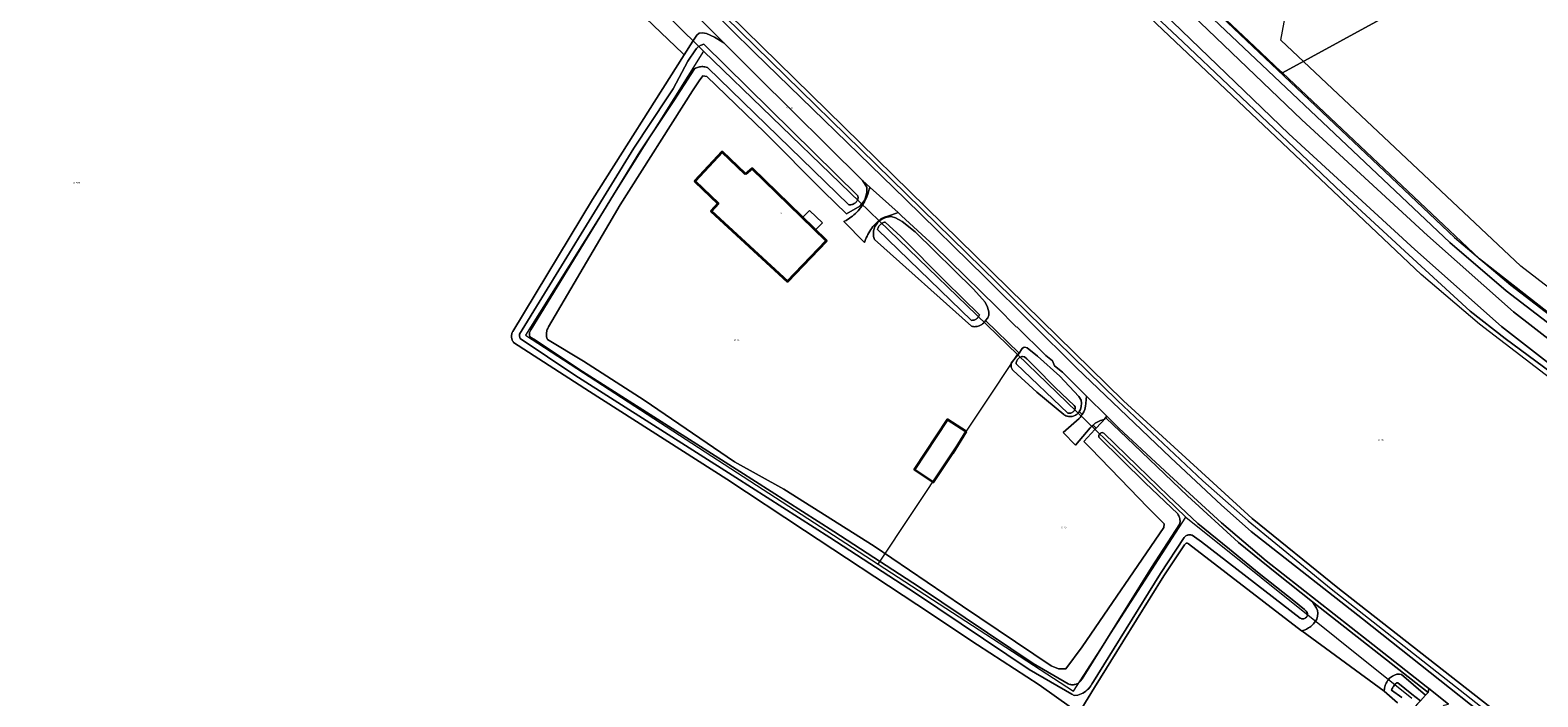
# Model space of a CAD drawing. Header units: metres. Extents: x 250001 to 257773, y 598992 to 609118.
# Tile 410 of 656: x 252435 to 252753, y 604105 to 604246. Entities that reach past the tile are written whole.
import ezdxf
from ezdxf.enums import TextEntityAlignment as Align
from ezdxf.lldxf.tags import DXFTag

# ---------------------------------------------------------------- set-up
doc = ezdxf.new("R2010")
doc.units = ezdxf.units.M
for name, color, linetype, lineweight in [('B-WE-GR-BOUWLAND-GV', 252, 'Continuous', 13), ('B-WE-GR-GRAS-GV', 252, 'Continuous', 13), ('B-WE-GR-GROENVOORZIENING-GV', 252, 'Continuous', 18), ('B-WE-KG-GRENS_PERCEEL-G', 150, 'KG-PERCEEL', 18), ('B-WE-KG-GRENS_PERCEEL-S', 150, 'Continuous', 25), ('B-WE-OG-BEBOUWING-GV', 1, 'Continuous', 35), ('B-WE-OG-BEBOUWING-T18', 7, 'Continuous', 18), ('B-WE-OG-BEBOUWING_LUIFEL-GV', 1, 'Continuous', 18), ('B-WE-OG-TERREIN_ERF-GV', 7, 'Continuous', 18), ('B-WE-OG-WATER-GV', 252, 'Continuous', 18), ('B-WE-OG-WATER_SLOOT-GV', 252, 'Continuous', 18), ('B-WE-VH-VERHARDING_GESLOTEN-GV', 252, 'Continuous', 18), ('B-WE-VH-VERHARDING_OPEN-GV', 252, 'Continuous', 18), ('X-XX-AL-REFERENTIE-G', 7, 'Continuous', 18)]:
    doc.layers.add(name, color=color, linetype=linetype, lineweight=lineweight)
doc.styles.add('NLCS-ISO', font='NLCS-ISO.ttf')
doc.styles.add('NLCS-ISO-ANNOTATIEF-T18', font='NLCS-ISO.ttf', dxfattribs={"height": 1.8})
doc.styles.get("Standard").update_dxf_attribs({"font": 'NLCS-ISO.ttf'})
tags = doc.linetypes.add('KG-PERCEEL', pattern='A,5.5,-2,["P",Standard,S=1.8,R=0,X=-0.5,Y=-0.9],-2,5.5,-2,[5,NLCS.SHX,S=0.75,R=0,X=0,Y=0],-2', length=19).pattern_tags.tags
tags[6] = DXFTag(74, 10)

# ---------------------------------------------------------------- blocks, each defined once
blk = doc.blocks.new('SKG-PERCEELNUMMER-SO')
at = {"style": 'NLCS-ISO', "oblique": 10, "flags": 1}
blk.add_attdef('GEMEENTECODE', text='', height=1.8, dxfattribs=at).set_placement((0, 2.6), align=Align.MIDDLE_CENTER)
at = {"style": 'NLCS-ISO', "oblique": 10}
blk.add_attdef('SECTIE', text='', height=1.8, dxfattribs=at).set_placement((-0.5, 0), align=Align.MIDDLE_RIGHT)
blk.add_attdef('PERCEELNUMMER', text='', height=1.8, dxfattribs=at).set_placement((0.5, 0), align=Align.MIDDLE_LEFT)
blk = doc.blocks.new('BS2021-132-Xref-KAD-20210617')
at = {"layer": 'B-WE-KG-GRENS_PERCEEL-G', "flags": 128}
for points in [[(252917.204, 604048.997), (252876.242, 604079.664), (252849.334, 604100.496), (252740.439, 604183.953), (252728.144, 604194.405), (252475.518, 604433.497)], [(252434.916, 604381.535), (252451.029, 604366.014), (252482.805, 604335.507), (252533.994, 604283.851), (252576.86, 604241.43)], [(252843.408, 604123.523), (252749.119, 604196.128), (252698.528, 604243.769), (252705.901, 604283.716)], [(252672.631, 604261.401), (252735.178, 604202.206), (252747.019, 604192.141), (252840.538, 604120.466)], [(252581.441, 604248.666), (252664.181, 604167.765)], [(252576.86, 604241.43), (252539.35, 604181.62), (252613.69, 604133.37)], [(252576.86, 604241.43), (252634.45, 604185.83), (252643.04, 604177.53)], [(252613.69, 604133.37), (252643.04, 604177.53)], [(252643.04, 604177.53), (252678.56, 604143.24)], [(252664.181, 604167.765), (252682.099, 604150.941), (252691.656, 604142.523), (252709.137, 604128.161)], [(252613.69, 604133.37), (252654.87, 604106.65), (252678.56, 604143.24)], [(252678.56, 604143.24), (252726.154, 604105.118)], [(252709.137, 604128.161), (252736.333, 604106.804), (252762.818, 604085.983), (252850.012, 604018.035), (252863.014, 604008.201), (252872.922, 604001.595)]]:
    blk.add_lwpolyline(points, dxfattribs=at)
at = {"layer": 'B-WE-KG-GRENS_PERCEEL-S', "xscale": 0.2, "yscale": 0.2, "zscale": 0.2}
for p, values in [((252594.805, 604229.515), {'PERCEELNUMMER': '132', 'SECTIE': 'M'}), ((252444.47, 604213.675), {'PERCEELNUMMER': '509', 'SECTIE': 'M'}), ((252583.74, 604180.575), {'PERCEELNUMMER': '74', 'SECTIE': 'M'}), ((252719.487, 604159.472), {'PERCEELNUMMER': '131', 'SECTIE': 'M'}), ((252652.688, 604141.105), {'PERCEELNUMMER': '75', 'SECTIE': 'M'})]:
    blk.add_blockref('SKG-PERCEELNUMMER-SO', p, dxfattribs=at).add_auto_attribs(values)
blk = doc.blocks.new('BS2021-132-Xref-BGT-GRIJS-20210617-aangepast')
at = {"layer": 'B-WE-GR-BOUWLAND-GV', "flags": 128}
for points in [[(252723.152, 604104.187), (252720.337, 604106.591), (252703.004, 604119.342), (252702.946, 604119.328), (252679.098, 604137.661), (252679.025, 604137.716), (252678.943, 604137.756), (252678.856, 604137.782), (252678.765, 604137.792), (252678.674, 604137.786), (252678.585, 604137.764), (252678.426, 604137.676), (252678.36, 604137.613), (252678.306, 604137.539), (252678.266, 604137.457), (252673.92, 604130.924), (252665.253, 604116.984), (252659.28, 604107.382), (252656.597, 604103.012)], [(252654.415, 604103.104), (252647.584, 604107.974), (252634.603, 604116.388), (252621.847, 604124.897), (252598.137, 604140.452), (252581.791, 604151.25), (252552.842, 604169.743), (252536.823, 604180.094), (252536.718, 604180.241), (252536.625, 604180.397), (252536.546, 604180.56), (252536.433, 604180.906), (252536.399, 604181.084), (252536.381, 604181.266), (252536.378, 604181.448), (252536.391, 604181.63), (252536.42, 604181.811), (252536.465, 604181.988), (252536.524, 604182.16), (252536.598, 604182.327), (252536.64, 604182.407), (252553.433, 604210.19), (252572.75, 604240.628), (252572.471, 604240.921), (252560.053, 604252.891)]]:
    blk.add_lwpolyline(points, dxfattribs=at)
at = {"layer": 'B-WE-GR-GRAS-GV', "flags": 128}
for points in [[(253202.411, 604511.823), (252710.973, 604243.444), (252698.9, 604236.851), (252740.439, 604197.673), (252805.924, 604146.476), (252838.683, 604122.115), (252843.442, 604127.177), (252843.46, 604127.22), (252844.31, 604127.9), (252879.86, 604165.46), (252901.68, 604189.01), (252939.4, 604229.12), (252975.355, 604267.735)], [(252564.828, 604266.282), (252665.375, 604167.757), (252692.533, 604142.972), (252710.551, 604128.382), (252845.727, 604022.737)], [(252762.302, 604168.773), (252745.836, 604180.874), (252738.465, 604186.688), (252725.542, 604198.491), (252712.907, 604210.16), (252697.135, 604225.156), (252677.919, 604243.363), (252657.79, 604262.295)]]:
    blk.add_lwpolyline(points, dxfattribs=at)
blk.add_lwpolyline([(252837.526, 604120.885), (252838.683, 604122.115), (252805.924, 604146.476), (252740.439, 604197.673), (252698.9, 604236.851), (252698.632, 604237.103), (252693.014, 604242.402), (252681.106, 604253.633), (252636.656, 604295.702), (252601.003, 604329.899), (252565.152, 604363.171), (252526.854, 604400.477), (252485.468, 604440.543), (252483.422, 604438.407), (252671.6, 604260.312), (252734.178, 604201.088), (252746.081, 604190.97)], close=True, dxfattribs=at)
at = {"layer": 'B-WE-GR-GROENVOORZIENING-GV', "flags": 128}
for points in [[(252681.106, 604253.633), (252693.014, 604242.402), (252698.632, 604237.103), (252698.9, 604236.851), (252710.973, 604243.444), (253202.411, 604511.823)], [(252845.727, 604022.737), (252710.551, 604128.382), (252692.533, 604142.972), (252665.375, 604167.757), (252564.828, 604266.282)], [(252557.65, 604270.71), (252587.59, 604241.17), (252619.43, 604210.26), (252636.2, 604193.84), (252655.46, 604174.72), (252675.28, 604155.82), (252686.05, 604145.83), (252692.32, 604140.26), (252715.74, 604121.82), (252756.88, 604089.29)]]:
    blk.add_lwpolyline(points, dxfattribs=at)
for points in [[(252577.71, 604246.586), (252564.797, 604259.432), (252564.783, 604258.235), (252564.174, 604256.854), (252563.191, 604255.286), (252561.834, 604253.975), (252560.874, 604253.343), (252560.263, 604253.203), (252560.053, 604252.891), (252572.471, 604240.921), (252572.75, 604240.628), (252574.61, 604243.558), (252575.435, 604244.78), (252575.954, 604245.192), (252576.676, 604245.286), (252577.491, 604245.121), (252579.199, 604244.345), (252581.149, 604243.165)], [(252611.985, 604212.715), (252610.38, 604214.16), (252611.28, 604212.79), (252611.28, 604211.63), (252610.89, 604210.13), (252610.664, 604209.841), (252610.198, 604209.244), (252610.405, 604209.044), (252610.442, 604209.099), (252610.657, 604209.443), (252610.805, 604209.701), (252611.296, 604210.735), (252611.571, 604211.536), (252611.806, 604212.344)], [(252618.61, 604206.75), (252617.879, 604207.408), (252616.538, 604206.959), (252615.897, 604206.741), (252615.037, 604206.425), (252614.368, 604206.168), (252614.264, 604206.094), (252613.954, 604205.855), (252613.823, 604205.745), (252613.925, 604205.646), (252614.026, 604205.728), (252614.218, 604205.864), (252614.419, 604205.986), (252614.505, 604206.031), (252615.067, 604206.295), (252615.568, 604206.439), (252616.438, 604206.612), (252617.33, 604206.32), (252618.74, 604205.55), (252621.49, 604203.4), (252633.76, 604191.31), (252636.23, 604188.54), (252636.715, 604187.473), (252637.003, 604186.487), (252637.032, 604185.826), (252636.777, 604185.222), (252636.293, 604184.672), (252643.388, 604177.796), (252644.035, 604178.774), (252644.315, 604178.991), (252644.621, 604179.043), (252645.064, 604178.939), (252647.295, 604177.193), (252651.957, 604172.948), (252655.997, 604168.67), (252656.442, 604167.929), (252656.523, 604167.261), (252656.478, 604166.56), (252656.33, 604165.92), (252656.074, 604165.501), (252656.697, 604164.897), (252657.02, 604165.486), (252657.219, 604165.976), (252657.358, 604166.647), (252657.452, 604167.231), (252657.495, 604168.051), (252657.598, 604168.77), (252652.55, 604173.78), (252650.88, 604175.11), (252650.4, 604176.18), (252648.99, 604177.29), (252642.9, 604183.34), (252642.819, 604183.294), (252638.69, 604187.5), (252625.44, 604200.49)], [(252664.43, 604161.99), (252661.874, 604164.526), (252661.29, 604163.872), (252660.545, 604163.632), (252659.864, 604163.278), (252659.451, 604163.049), (252659.01, 604162.655), (252659.642, 604162.043), (252661.632, 604164.194), (252667.61, 604158.52), (252678.85, 604147.76), (252689.66, 604137.94), (252697.72, 604131.42), (252705.22, 604125.462), (252729.599, 604106.33), (252729.74, 604107.179), (252729.17, 604107.63), (252716.94, 604117.19), (252695.45, 604134.08), (252686.05, 604142.1), (252675.07, 604152.09)], [(252703.206, 604119.391), (252703.004, 604119.342), (252720.337, 604106.591), (252720.345, 604106.753), (252720.374, 604107.015), (252720.418, 604107.275), (252720.478, 604107.533), (252720.554, 604107.786), (252720.645, 604108.034), (252720.75, 604108.276), (252720.87, 604108.511), (252721.004, 604108.739), (252721.09, 604108.865), (252721.477, 604109.328), (252722.1, 604109.755), (252722.49, 604109.989), (252722.999, 604110.17), (252723.579, 604110.187), (252723.975, 604110.099), (252729.06, 604105.748), (252729.599, 604106.33), (252705.22, 604125.462), (252706.054, 604124.122), (252706.298, 604123.622), (252706.338, 604123.063), (252706.261, 604122.416), (252706.113, 604121.784), (252705.622, 604121.054), (252705.594, 604121.014), (252705.427, 604120.806), (252705.248, 604120.607), (252705.058, 604120.42), (252704.856, 604120.245), (252704.644, 604120.081), (252704.423, 604119.931), (252704.194, 604119.794), (252703.956, 604119.672), (252703.712, 604119.563), (252703.462, 604119.47)]]:
    blk.add_lwpolyline(points, close=True, dxfattribs=at)
at = {"layer": 'B-WE-OG-BEBOUWING-GV', "flags": 128}
for points in [[(252585.72, 604215.5), (252580.82, 604220.25), (252575.01, 604214.04), (252579.98, 604209.36), (252578.44, 604207.72), (252594.58, 604192.9), (252602.8, 604201.5), (252587.12, 604216.71)], [(252632.25, 604161.325), (252628.275, 604163.83), (252621.327, 604153.321), (252625.358, 604150.656), (252629.383, 604156.744)]]:
    blk.add_lwpolyline(points, close=True, dxfattribs=at)
at = {"layer": 'B-WE-OG-BEBOUWING_LUIFEL-GV', "flags": 128}
blk.add_lwpolyline([(252597.752, 604206.396), (252600.448, 604203.782), (252601.915, 604205.294), (252599.202, 604207.891)], close=True, dxfattribs=at)
at = {"layer": 'B-WE-OG-TERREIN_ERF-GV', "flags": 128}
for points in [[(252612.886, 604201.727), (252612.812, 604201.939), (252612.75, 604202.166), (252612.703, 604202.396), (252612.672, 604202.63), (252612.657, 604202.865), (252612.658, 604203.1), (252612.675, 604203.335), (252612.708, 604203.568), (252612.757, 604203.798), (252612.821, 604204.025), (252612.9, 604204.246), (252612.994, 604204.462), (252613.226, 604204.872), (252613.362, 604205.064), (252613.51, 604205.246), (252613.671, 604205.418), (252613.843, 604205.579), (252613.925, 604205.646), (252613.823, 604205.745), (252613.654, 604205.603), (252613.366, 604205.338), (252613.088, 604205.062), (252612.822, 604204.774), (252612.569, 604204.476), (252612.328, 604204.167), (252612.1, 604203.848), (252611.886, 604203.521), (252611.685, 604203.184), (252611.499, 604202.84), (252611.327, 604202.488), (252611.17, 604202.129), (252611.029, 604201.764), (252610.821, 604201.155), (252606.432, 604205.517), (252606.57, 604205.588), (252606.927, 604205.783), (252607.615, 604206.214), (252607.947, 604206.45), (252608.268, 604206.698), (252608.58, 604206.959), (252608.881, 604207.232), (252609.171, 604207.517), (252609.45, 604207.813), (252609.971, 604208.436), (252610.213, 604208.763), (252610.405, 604209.044), (252610.198, 604209.244), (252609.82, 604208.76), (252606.99, 604207.13), (252602.23, 604211.76), (252589.74, 604224.36), (252577.56, 604236.11), (252576.7, 604236.24), (252575.93, 604235.16), (252574.56, 604233.06), (252559.28, 604209.03), (252556.889, 604204.953), (252544.205, 604183.344), (252544.108, 604183.179), (252544.01, 604182.985), (252543.927, 604182.784), (252543.858, 604182.578), (252543.805, 604182.367), (252543.767, 604182.152), (252543.745, 604181.936), (252543.738, 604181.719), (252543.748, 604181.501), (252543.773, 604181.286), (252543.814, 604181.073), (252543.87, 604180.863), (252543.942, 604180.658), (252551.575, 604176.134), (252564.326, 604167.897), (252583.421, 604154.891), (252593.819, 604149.141), (252612.8, 604137.14), (252631.46, 604124.54), (252650.13, 604111.98), (252651.71, 604111.29), (252653.21, 604111.34), (252656.68, 604115.97), (252673.88, 604141.06), (252673.96, 604141.84), (252670.44, 604145.4), (252666.75, 604149.25), (252658.43, 604157.78), (252657.019, 604159.208), (252659.378, 604161.758), (252659.642, 604162.043), (252659.01, 604162.655), (252658.903, 604162.572), (252658.653, 604162.358), (252658.415, 604162.131), (252658.344, 604162.06), (252655.262, 604158.456), (252652.666, 604161.076), (252656.015, 604164.042), (252656.232, 604164.283), (252656.438, 604164.534), (252656.63, 604164.795), (252656.697, 604164.897), (252656.074, 604165.501), (252656.006, 604165.403), (252655.884, 604165.253), (252655.606, 604164.988), (252655.451, 604164.873), (252655.287, 604164.771), (252655.115, 604164.683), (252654.752, 604164.55), (252654.563, 604164.506), (252654.372, 604164.478), (252654.178, 604164.466), (252653.984, 604164.469), (252653.792, 604164.488), (252653.601, 604164.523), (252653.414, 604164.574), (252653.232, 604164.639), (252653.056, 604164.719), (252652.887, 604164.814), (252652.793, 604164.875), (252647.154, 604169.621), (252642.101, 604174.137), (252642.003, 604174.267), (252641.913, 604174.412), (252641.837, 604174.565), (252641.776, 604174.725), (252641.729, 604174.89), (252641.699, 604175.058), (252641.684, 604175.228), (252641.685, 604175.399), (252641.702, 604175.569), (252641.735, 604175.737), (252643.388, 604177.796), (252636.293, 604184.672), (252636.257, 604184.613), (252636.135, 604184.443), (252636, 604184.284), (252635.854, 604184.135), (252635.696, 604183.997), (252635.529, 604183.872), (252635.353, 604183.761), (252634.977, 604183.579), (252634.78, 604183.511), (252634.578, 604183.457), (252634.372, 604183.42), (252634.165, 604183.398), (252633.956, 604183.392), (252633.747, 604183.402), (252633.54, 604183.428), (252633.336, 604183.47)], [(252594.58, 604192.9), (252578.44, 604207.72), (252579.98, 604209.36), (252575.01, 604214.04), (252580.82, 604220.25), (252585.72, 604215.5), (252587.12, 604216.71), (252602.8, 604201.5)], [(252632.25, 604161.325), (252629.383, 604156.744), (252625.358, 604150.656), (252621.327, 604153.321), (252628.275, 604163.83)]]:
    blk.add_lwpolyline(points, close=True, dxfattribs=at)
at = {"layer": 'B-WE-OG-WATER-GV', "flags": 128}
for points in [[(252673.897, 604249.328), (252700.249, 604224.018), (252726.773, 604199.631), (252745.053, 604183.453), (252784.36, 604152.921), (252822.114, 604124.088), (252835.509, 604114.755), (252836.161, 604114.806), (252836.957, 604115.099), (252837.44, 604115.558), (252837.819, 604116.114), (252838.012, 604116.72), (252838.08, 604117.361), (252837.796, 604118.037), (252824.472, 604127.32), (252786.801, 604156.09), (252747.608, 604186.533), (252729.452, 604202.602), (252702.988, 604226.933), (252676.649, 604252.231)], [(252727.969, 604104.569), (252726.178, 604106.003), (252723.222, 604108.376), (252722.954, 604108.372), (252722.799, 604108.228), (252722.419, 604107.797), (252722.291, 604107.619), (252722.176, 604107.433), (252722.076, 604107.238), (252721.989, 604107.037), (252721.917, 604106.83), (252724.087, 604105.308)]]:
    blk.add_lwpolyline(points, dxfattribs=at)
for points in [[(252609.384, 604210.951), (252576.949, 604242.888), (252576.747, 604242.843), (252576.548, 604242.781), (252576.355, 604242.705), (252576.168, 604242.614), (252575.989, 604242.509), (252575.818, 604242.39), (252575.657, 604242.259), (252575.506, 604242.115), (252575.367, 604241.961), (252575.241, 604241.796), (252575.157, 604241.671), (252573.579, 604239.286), (252570.44, 604233.458), (252569.37, 604231.796), (252562.183, 604221.02), (252538.083, 604181.78), (252538.078, 604181.724), (252538.072, 604181.552), (252538.082, 604181.38), (252538.107, 604181.21), (252538.148, 604181.041), (252538.203, 604180.878), (252549.76, 604173.164), (252583.686, 604151.653), (252603.514, 604138.958), (252621.565, 604127.28), (252645.526, 604111.206), (252654.509, 604105.961), (252655.015, 604105.737), (252655.742, 604105.797), (252656.111, 604105.903), (252656.47, 604106.039), (252656.815, 604106.206), (252657.146, 604106.4), (252657.459, 604106.623), (252657.752, 604106.87), (252658.023, 604107.142), (252658.271, 604107.435), (252658.493, 604107.748), (252658.674, 604108.057), (252658.703, 604108.114), (252673.196, 604131.431), (252678.154, 604138.954), (252678.202, 604139.011), (252678.326, 604139.13), (252678.438, 604139.232), (252678.561, 604139.322), (252678.693, 604139.398), (252678.832, 604139.46), (252678.976, 604139.507), (252679.125, 604139.538), (252679.276, 604139.554), (252679.428, 604139.554), (252679.579, 604139.538), (252679.727, 604139.506), (252679.872, 604139.459), (252681.854, 604138.045), (252702.622, 604122.021), (252702.694, 604121.976), (252702.808, 604121.921), (252702.928, 604121.88), (252703.052, 604121.855), (252703.179, 604121.846), (252703.305, 604121.853), (252703.43, 604121.876), (252703.55, 604121.914), (252703.665, 604121.967), (252703.773, 604122.034), (252703.958, 604122.206), (252704.032, 604122.307), (252704.135, 604122.489), (252704.188, 604122.655), (252704.198, 604122.79), (252704.176, 604122.951), (252704.073, 604123.205), (252703.868, 604123.481), (252703.569, 604123.792), (252701.306, 604125.624), (252694.023, 604131.404), (252687.734, 604136.498), (252681.078, 604141.949), (252674.865, 604147.738), (252668.345, 604154.064), (252661.21, 604160.949), (252661.067, 604161.049), (252660.925, 604161.071), (252660.7, 604161.017), (252660.625, 604160.992), (252660.529, 604160.942), (252660.442, 604160.878), (252660.364, 604160.803), (252660.247, 604160.622), (252660.209, 604160.52), (252660.187, 604160.414), (252660.181, 604160.306), (252660.191, 604160.199), (252660.216, 604160.093), (252669.96, 604150.47), (252676.818, 604143.956), (252676.933, 604143.769), (252677.034, 604143.573), (252677.121, 604143.371), (252677.193, 604143.164), (252677.25, 604142.951), (252677.292, 604142.736), (252677.318, 604142.517), (252677.297, 604141.834), (252671.259, 604132.671), (252656.697, 604109.243), (252656.656, 604109.162), (252656.56, 604108.998), (252656.45, 604108.844), (252656.328, 604108.699), (252656.194, 604108.565), (252656.049, 604108.442), (252655.894, 604108.333), (252655.731, 604108.236), (252655.56, 604108.154), (252655.383, 604108.087), (252655.201, 604108.034), (252655.015, 604107.998), (252654.827, 604107.977), (252654.637, 604107.972), (252654.448, 604107.983), (252654.26, 604108.01), (252654.076, 604108.052), (252653.895, 604108.11), (252653.72, 604108.183), (252646.321, 604112.479), (252622.39, 604128.533), (252604.326, 604140.219), (252584.495, 604152.917), (252550.578, 604174.422), (252541.438, 604180.521), (252540.269, 604181.251), (252540.219, 604181.4), (252540.183, 604181.554), (252540.162, 604181.711), (252540.157, 604181.869), (252540.168, 604182.026), (252540.193, 604182.181), (252540.234, 604182.333), (252540.289, 604182.48), (252540.359, 604182.62), (252540.423, 604182.723), (252563.447, 604220.211), (252570.624, 604230.974), (252574.962, 604237.71), (252575.162, 604237.819), (252575.37, 604237.913), (252575.584, 604237.994), (252575.803, 604238.058), (252576.026, 604238.108), (252576.252, 604238.142), (252576.48, 604238.16), (252576.709, 604238.162), (252576.937, 604238.148), (252577.163, 604238.118), (252577.387, 604238.073), (252577.607, 604238.012), (252577.695, 604237.983), (252607.47, 604209.068), (252607.58, 604209.061), (252607.755, 604209.062), (252607.93, 604209.079), (252608.102, 604209.112), (252608.27, 604209.161), (252608.433, 604209.225), (252608.59, 604209.303), (252608.739, 604209.396), (252608.879, 604209.501), (252609.009, 604209.619), (252609.127, 604209.748), (252609.234, 604209.888), (252609.327, 604210.036), (252609.382, 604210.208), (252609.414, 604210.354), (252609.437, 604210.565)], [(252618.429, 604202.351), (252615.139, 604205.403), (252614.999, 604205.372), (252614.826, 604205.317), (252614.66, 604205.247), (252614.5, 604205.163), (252614.349, 604205.065), (252614.206, 604204.955), (252614.074, 604204.831), (252613.954, 604204.697), (252613.845, 604204.553), (252613.75, 604204.399), (252613.669, 604204.238), (252613.603, 604204.07), (252613.552, 604203.897), (252613.548, 604203.884), (252633.354, 604184.727), (252633.584, 604184.731), (252633.746, 604184.753), (252633.904, 604184.791), (252634.058, 604184.843), (252634.205, 604184.911), (252634.346, 604184.993), (252634.478, 604185.088), (252634.6, 604185.196), (252634.71, 604185.315), (252634.808, 604185.445), (252634.894, 604185.583), (252634.965, 604185.729), (252635.021, 604185.882), (252635.026, 604185.9), (252627.881, 604192.897)], [(252644.523, 604177.036), (252644.081, 604177.124), (252643.939, 604177.092), (252643.786, 604177.041), (252643.638, 604176.975), (252643.498, 604176.894), (252643.366, 604176.801), (252643.133, 604176.577), (252643.035, 604176.448), (252642.949, 604176.311), (252642.878, 604176.166), (252642.821, 604176.015), (252642.779, 604175.859), (252642.753, 604175.699), (252642.744, 604175.551), (252653.675, 604165.188), (252653.704, 604165.182), (252653.847, 604165.165), (252653.991, 604165.164), (252654.134, 604165.179), (252654.275, 604165.209), (252654.411, 604165.255), (252654.542, 604165.316), (252654.665, 604165.391), (252654.779, 604165.479), (252654.975, 604165.69), (252655.054, 604165.81), (252655.119, 604165.938), (252655.17, 604166.073), (252655.205, 604166.213), (252655.221, 604166.328), (252655.17, 604166.488), (252654.969, 604166.765), (252651.09, 604170.501), (252646.701, 604174.92), (252645.014, 604176.619)]]:
    blk.add_lwpolyline(points, close=True, dxfattribs=at)
at = {"layer": 'B-WE-OG-WATER_SLOOT-GV', "flags": 128}
for points in [[(252657.79, 604262.295), (252677.919, 604243.363), (252697.135, 604225.156), (252712.907, 604210.16), (252725.542, 604198.491), (252738.465, 604186.688), (252745.836, 604180.874), (252762.302, 604168.773), (252779.048, 604156.083), (252797.191, 604141.723), (252820.52, 604122.93), (252832.96, 604113.42), (252834.71, 604112.65), (252836.68, 604112.39), (252836.836, 604112.584), (252840.5, 604117.149), (252839.626, 604119.275), (252837.526, 604120.885), (252746.081, 604190.97), (252734.178, 604201.088), (252671.6, 604260.312)], [(252676.649, 604252.231), (252702.988, 604226.933), (252729.452, 604202.602), (252747.608, 604186.533), (252786.801, 604156.09), (252824.472, 604127.32), (252837.796, 604118.037), (252838.08, 604117.361), (252838.012, 604116.72), (252837.819, 604116.114), (252837.44, 604115.558), (252836.957, 604115.099), (252836.161, 604114.806), (252835.509, 604114.755), (252822.114, 604124.088), (252784.36, 604152.921), (252745.053, 604183.453), (252726.773, 604199.631), (252700.249, 604224.018), (252673.897, 604249.328)], [(252656.597, 604103.012), (252659.28, 604107.382), (252665.253, 604116.984), (252673.92, 604130.924), (252678.266, 604137.457), (252678.306, 604137.539), (252678.36, 604137.613), (252678.426, 604137.676), (252678.585, 604137.764), (252678.674, 604137.786), (252678.765, 604137.792), (252678.856, 604137.782), (252678.943, 604137.756), (252679.025, 604137.716), (252679.098, 604137.661), (252702.946, 604119.328), (252703.004, 604119.342), (252703.206, 604119.391), (252703.462, 604119.47), (252703.712, 604119.563), (252703.956, 604119.672), (252704.194, 604119.794), (252704.423, 604119.931), (252704.644, 604120.081), (252704.856, 604120.245), (252705.058, 604120.42), (252705.248, 604120.607), (252705.427, 604120.806), (252705.594, 604121.014), (252705.622, 604121.054), (252706.113, 604121.784), (252706.261, 604122.416), (252706.338, 604123.063), (252706.298, 604123.622), (252706.054, 604124.122), (252705.22, 604125.462), (252697.72, 604131.42), (252689.66, 604137.94), (252678.85, 604147.76), (252667.61, 604158.52), (252661.632, 604164.194), (252659.642, 604162.043), (252659.378, 604161.758), (252657.019, 604159.208), (252658.43, 604157.78), (252666.75, 604149.25), (252670.44, 604145.4), (252673.96, 604141.84), (252673.88, 604141.06), (252656.68, 604115.97), (252653.21, 604111.34), (252651.71, 604111.29), (252650.13, 604111.98), (252631.46, 604124.54), (252612.8, 604137.14), (252593.819, 604149.141), (252583.421, 604154.891), (252564.326, 604167.897), (252551.575, 604176.134), (252543.942, 604180.658), (252543.87, 604180.863), (252543.814, 604181.073), (252543.773, 604181.286), (252543.748, 604181.501), (252543.738, 604181.719), (252543.745, 604181.936), (252543.767, 604182.152), (252543.805, 604182.367), (252543.858, 604182.578), (252543.927, 604182.784), (252544.01, 604182.985), (252544.108, 604183.179), (252544.205, 604183.344), (252556.889, 604204.953), (252559.28, 604209.03), (252574.56, 604233.06), (252575.93, 604235.16), (252576.7, 604236.24), (252577.56, 604236.11), (252589.74, 604224.36), (252602.23, 604211.76), (252606.99, 604207.13), (252609.82, 604208.76), (252610.198, 604209.244), (252610.664, 604209.841), (252610.89, 604210.13), (252611.28, 604211.63), (252611.28, 604212.79), (252610.38, 604214.16), (252588.11, 604236.24), (252581.149, 604243.165), (252579.199, 604244.345), (252577.491, 604245.121), (252576.676, 604245.286), (252575.954, 604245.192), (252575.435, 604244.78), (252574.61, 604243.558), (252572.75, 604240.628), (252553.433, 604210.19), (252536.64, 604182.407), (252536.598, 604182.327), (252536.524, 604182.16), (252536.465, 604181.988), (252536.42, 604181.811), (252536.391, 604181.63), (252536.378, 604181.448), (252536.381, 604181.266), (252536.399, 604181.084), (252536.433, 604180.906), (252536.546, 604180.56), (252536.625, 604180.397), (252536.718, 604180.241), (252536.823, 604180.094), (252552.842, 604169.743), (252581.791, 604151.25), (252598.137, 604140.452), (252621.847, 604124.897), (252634.603, 604116.388), (252647.584, 604107.974), (252654.415, 604103.104)], [(252724.087, 604105.308), (252721.917, 604106.83), (252721.989, 604107.037), (252722.076, 604107.238), (252722.176, 604107.433), (252722.291, 604107.619), (252722.419, 604107.797), (252722.799, 604108.228), (252722.954, 604108.372), (252723.222, 604108.376), (252726.178, 604106.003), (252727.969, 604104.569), (252729.06, 604105.748), (252723.975, 604110.099), (252723.579, 604110.187), (252722.999, 604110.17), (252722.49, 604109.989), (252722.1, 604109.755), (252721.477, 604109.328), (252721.09, 604108.865), (252721.004, 604108.739), (252720.87, 604108.511), (252720.75, 604108.276), (252720.645, 604108.034), (252720.554, 604107.786), (252720.478, 604107.533), (252720.418, 604107.275), (252720.374, 604107.015), (252720.345, 604106.753), (252720.337, 604106.591), (252723.152, 604104.187)]]:
    blk.add_lwpolyline(points, dxfattribs=at)
for points in [[(252654.509, 604105.961), (252645.526, 604111.206), (252621.565, 604127.28), (252603.514, 604138.958), (252583.686, 604151.653), (252549.76, 604173.164), (252538.203, 604180.878), (252538.148, 604181.041), (252538.107, 604181.21), (252538.082, 604181.38), (252538.072, 604181.552), (252538.078, 604181.724), (252538.083, 604181.78), (252562.183, 604221.02), (252569.37, 604231.796), (252570.44, 604233.458), (252573.579, 604239.286), (252575.157, 604241.671), (252575.241, 604241.796), (252575.367, 604241.961), (252575.506, 604242.115), (252575.657, 604242.259), (252575.818, 604242.39), (252575.989, 604242.509), (252576.168, 604242.614), (252576.355, 604242.705), (252576.548, 604242.781), (252576.747, 604242.843), (252576.949, 604242.888), (252609.384, 604210.951), (252609.437, 604210.565), (252609.414, 604210.354), (252609.382, 604210.208), (252609.327, 604210.036), (252609.234, 604209.888), (252609.127, 604209.748), (252609.009, 604209.619), (252608.879, 604209.501), (252608.739, 604209.396), (252608.59, 604209.303), (252608.433, 604209.225), (252608.27, 604209.161), (252608.102, 604209.112), (252607.93, 604209.079), (252607.755, 604209.062), (252607.58, 604209.061), (252607.47, 604209.068), (252577.695, 604237.983), (252577.607, 604238.012), (252577.387, 604238.073), (252577.163, 604238.118), (252576.937, 604238.148), (252576.709, 604238.162), (252576.48, 604238.16), (252576.252, 604238.142), (252576.026, 604238.108), (252575.803, 604238.058), (252575.584, 604237.994), (252575.37, 604237.913), (252575.162, 604237.819), (252574.962, 604237.71), (252570.624, 604230.974), (252563.447, 604220.211), (252540.423, 604182.723), (252540.359, 604182.62), (252540.289, 604182.48), (252540.234, 604182.333), (252540.193, 604182.181), (252540.168, 604182.026), (252540.157, 604181.869), (252540.162, 604181.711), (252540.183, 604181.554), (252540.219, 604181.4), (252540.269, 604181.251), (252541.438, 604180.521), (252550.578, 604174.422), (252584.495, 604152.917), (252604.326, 604140.219), (252622.39, 604128.533), (252646.321, 604112.479), (252653.72, 604108.183), (252653.895, 604108.11), (252654.076, 604108.052), (252654.26, 604108.01), (252654.448, 604107.983), (252654.637, 604107.972), (252654.827, 604107.977), (252655.015, 604107.998), (252655.201, 604108.034), (252655.383, 604108.087), (252655.56, 604108.154), (252655.731, 604108.236), (252655.894, 604108.333), (252656.049, 604108.442), (252656.194, 604108.565), (252656.328, 604108.699), (252656.45, 604108.844), (252656.56, 604108.998), (252656.656, 604109.162), (252656.697, 604109.243), (252671.259, 604132.671), (252677.297, 604141.834), (252677.318, 604142.517), (252677.292, 604142.736), (252677.25, 604142.951), (252677.193, 604143.164), (252677.121, 604143.371), (252677.034, 604143.573), (252676.933, 604143.769), (252676.818, 604143.956), (252669.96, 604150.47), (252660.216, 604160.093), (252660.191, 604160.199), (252660.181, 604160.306), (252660.187, 604160.414), (252660.209, 604160.52), (252660.247, 604160.622), (252660.364, 604160.803), (252660.442, 604160.878), (252660.529, 604160.942), (252660.625, 604160.992), (252660.7, 604161.017), (252660.925, 604161.071), (252661.067, 604161.049), (252661.21, 604160.949), (252668.345, 604154.064), (252674.865, 604147.738), (252681.078, 604141.949), (252687.734, 604136.498), (252694.023, 604131.404), (252701.306, 604125.624), (252703.569, 604123.792), (252703.868, 604123.481), (252704.073, 604123.205), (252704.176, 604122.951), (252704.198, 604122.79), (252704.188, 604122.655), (252704.135, 604122.489), (252704.032, 604122.307), (252703.958, 604122.206), (252703.773, 604122.034), (252703.665, 604121.967), (252703.55, 604121.914), (252703.43, 604121.876), (252703.305, 604121.853), (252703.179, 604121.846), (252703.052, 604121.855), (252702.928, 604121.88), (252702.808, 604121.921), (252702.694, 604121.976), (252702.622, 604122.021), (252681.854, 604138.045), (252679.872, 604139.459), (252679.727, 604139.506), (252679.579, 604139.538), (252679.428, 604139.554), (252679.276, 604139.554), (252679.125, 604139.538), (252678.976, 604139.507), (252678.832, 604139.46), (252678.693, 604139.398), (252678.561, 604139.322), (252678.438, 604139.232), (252678.326, 604139.13), (252678.202, 604139.011), (252678.154, 604138.954), (252673.196, 604131.431), (252658.703, 604108.114), (252658.674, 604108.057), (252658.493, 604107.748), (252658.271, 604107.435), (252658.023, 604107.142), (252657.752, 604106.87), (252657.459, 604106.623), (252657.146, 604106.4), (252656.815, 604106.206), (252656.47, 604106.039), (252656.111, 604105.903), (252655.742, 604105.797), (252655.015, 604105.737)], [(252617.33, 604206.32), (252616.438, 604206.612), (252615.568, 604206.439), (252615.067, 604206.295), (252614.505, 604206.031), (252614.419, 604205.986), (252614.218, 604205.864), (252614.026, 604205.728), (252613.925, 604205.646), (252613.843, 604205.579), (252613.671, 604205.418), (252613.51, 604205.246), (252613.362, 604205.064), (252613.226, 604204.872), (252612.994, 604204.462), (252612.9, 604204.246), (252612.821, 604204.025), (252612.757, 604203.798), (252612.708, 604203.568), (252612.675, 604203.335), (252612.658, 604203.1), (252612.657, 604202.865), (252612.672, 604202.63), (252612.703, 604202.396), (252612.75, 604202.166), (252612.812, 604201.939), (252612.886, 604201.727), (252633.336, 604183.47), (252633.54, 604183.428), (252633.747, 604183.402), (252633.956, 604183.392), (252634.165, 604183.398), (252634.372, 604183.42), (252634.578, 604183.457), (252634.78, 604183.511), (252634.977, 604183.579), (252635.353, 604183.761), (252635.529, 604183.872), (252635.696, 604183.997), (252635.854, 604184.135), (252636, 604184.284), (252636.135, 604184.443), (252636.257, 604184.613), (252636.293, 604184.672), (252636.777, 604185.222), (252637.032, 604185.826), (252637.003, 604186.487), (252636.715, 604187.473), (252636.23, 604188.54), (252633.76, 604191.31), (252621.49, 604203.4), (252618.74, 604205.55)], [(252614.999, 604205.372), (252615.139, 604205.403), (252618.429, 604202.351), (252627.881, 604192.897), (252635.026, 604185.9), (252635.021, 604185.882), (252634.965, 604185.729), (252634.894, 604185.583), (252634.808, 604185.445), (252634.71, 604185.315), (252634.6, 604185.196), (252634.478, 604185.088), (252634.346, 604184.993), (252634.205, 604184.911), (252634.058, 604184.843), (252633.904, 604184.791), (252633.746, 604184.753), (252633.584, 604184.731), (252633.354, 604184.727), (252613.548, 604203.884), (252613.552, 604203.897), (252613.603, 604204.07), (252613.669, 604204.238), (252613.75, 604204.399), (252613.845, 604204.553), (252613.954, 604204.697), (252614.074, 604204.831), (252614.206, 604204.955), (252614.349, 604205.065), (252614.5, 604205.163), (252614.66, 604205.247), (252614.826, 604205.317)], [(252645.064, 604178.939), (252644.621, 604179.043), (252644.315, 604178.991), (252644.035, 604178.774), (252643.388, 604177.796), (252641.735, 604175.737), (252641.702, 604175.569), (252641.685, 604175.399), (252641.684, 604175.228), (252641.699, 604175.058), (252641.729, 604174.89), (252641.776, 604174.725), (252641.837, 604174.565), (252641.913, 604174.412), (252642.003, 604174.267), (252642.101, 604174.137), (252647.154, 604169.621), (252652.793, 604164.875), (252652.887, 604164.814), (252653.056, 604164.719), (252653.232, 604164.639), (252653.414, 604164.574), (252653.601, 604164.523), (252653.792, 604164.488), (252653.984, 604164.469), (252654.178, 604164.466), (252654.372, 604164.478), (252654.563, 604164.506), (252654.752, 604164.55), (252655.115, 604164.683), (252655.287, 604164.771), (252655.451, 604164.873), (252655.606, 604164.988), (252655.884, 604165.253), (252656.006, 604165.403), (252656.074, 604165.501), (252656.33, 604165.92), (252656.478, 604166.56), (252656.523, 604167.261), (252656.442, 604167.929), (252655.997, 604168.67), (252651.957, 604172.948), (252647.295, 604177.193)], [(252643.939, 604177.092), (252644.081, 604177.124), (252644.523, 604177.036), (252645.014, 604176.619), (252646.701, 604174.92), (252651.09, 604170.501), (252654.969, 604166.765), (252655.17, 604166.488), (252655.221, 604166.328), (252655.205, 604166.213), (252655.17, 604166.073), (252655.119, 604165.938), (252655.054, 604165.81), (252654.975, 604165.69), (252654.779, 604165.479), (252654.665, 604165.391), (252654.542, 604165.316), (252654.411, 604165.255), (252654.275, 604165.209), (252654.134, 604165.179), (252653.991, 604165.164), (252653.847, 604165.165), (252653.704, 604165.182), (252653.675, 604165.188), (252642.744, 604175.551), (252642.753, 604175.699), (252642.779, 604175.859), (252642.821, 604176.015), (252642.878, 604176.166), (252642.949, 604176.311), (252643.035, 604176.448), (252643.133, 604176.577), (252643.366, 604176.801), (252643.498, 604176.894), (252643.638, 604176.975), (252643.786, 604177.041)]]:
    blk.add_lwpolyline(points, close=True, dxfattribs=at)
at = {"layer": 'B-WE-VH-VERHARDING_GESLOTEN-GV', "flags": 128}
for points in [[(252577.71, 604246.586), (252581.149, 604243.165), (252588.11, 604236.24), (252610.38, 604214.16), (252611.985, 604212.715), (252617.879, 604207.408), (252618.61, 604206.75), (252625.44, 604200.49), (252638.69, 604187.5), (252642.819, 604183.294), (252642.9, 604183.34), (252648.99, 604177.29), (252650.4, 604176.18), (252650.88, 604175.11), (252652.55, 604173.78), (252657.598, 604168.77), (252661.874, 604164.526), (252664.43, 604161.99), (252675.07, 604152.09), (252686.05, 604142.1), (252695.45, 604134.08), (252716.94, 604117.19), (252729.17, 604107.63), (252729.74, 604107.179), (252733.89, 604103.9)], [(252756.88, 604089.29), (252715.74, 604121.82), (252692.32, 604140.26), (252686.05, 604145.83), (252675.28, 604155.82), (252655.46, 604174.72), (252636.2, 604193.84), (252619.43, 604210.26), (252587.59, 604241.17), (252557.65, 604270.71)]]:
    blk.add_lwpolyline(points, dxfattribs=at)
at = {"layer": 'B-WE-VH-VERHARDING_OPEN-GV', "flags": 128}
for points in [[(252616.538, 604206.959), (252617.879, 604207.408), (252611.985, 604212.715), (252611.806, 604212.344), (252611.571, 604211.536), (252611.296, 604210.735), (252610.805, 604209.701), (252610.657, 604209.443), (252610.442, 604209.099), (252610.405, 604209.044), (252610.213, 604208.763), (252609.971, 604208.436), (252609.45, 604207.813), (252609.171, 604207.517), (252608.881, 604207.232), (252608.58, 604206.959), (252608.268, 604206.698), (252607.947, 604206.45), (252607.615, 604206.214), (252606.927, 604205.783), (252606.57, 604205.588), (252606.432, 604205.517), (252610.821, 604201.155), (252611.029, 604201.764), (252611.17, 604202.129), (252611.327, 604202.488), (252611.499, 604202.84), (252611.685, 604203.184), (252611.886, 604203.521), (252612.1, 604203.848), (252612.328, 604204.167), (252612.569, 604204.476), (252612.822, 604204.774), (252613.088, 604205.062), (252613.366, 604205.338), (252613.654, 604205.603), (252613.823, 604205.745), (252613.954, 604205.855), (252614.264, 604206.094), (252614.368, 604206.168), (252615.037, 604206.425), (252615.897, 604206.741)], [(252661.874, 604164.526), (252657.598, 604168.77), (252657.495, 604168.051), (252657.452, 604167.231), (252657.358, 604166.647), (252657.219, 604165.976), (252657.02, 604165.486), (252656.697, 604164.897), (252656.63, 604164.795), (252656.438, 604164.534), (252656.232, 604164.283), (252656.015, 604164.042), (252652.666, 604161.076), (252655.262, 604158.456), (252658.344, 604162.06), (252658.415, 604162.131), (252658.653, 604162.358), (252658.903, 604162.572), (252659.01, 604162.655), (252659.451, 604163.049), (252659.864, 604163.278), (252660.545, 604163.632), (252661.29, 604163.872)], [(252733.89, 604103.9), (252729.74, 604107.179), (252729.599, 604106.33), (252729.06, 604105.748), (252727.969, 604104.569), (252727.368, 604103.919), (252726.851, 604103.354), (252725.467, 604101.839), (252729.045, 604098.84), (252729.527, 604099.423), (252730.216, 604100.256), (252730.926, 604101.115), (252731.495, 604101.745), (252732.813, 604103.202), (252732.982, 604103.389), (252732.82, 604103.53), (252732.95, 604103.69)]]:
    blk.add_lwpolyline(points, close=True, dxfattribs=at)
at = {"layer": 'B-WE-OG-BEBOUWING-T18', "style": 'NLCS-ISO-ANNOTATIEF-T18'}
blk.add_text('11', height=0.36, rotation=315.9, dxfattribs=at).set_placement((252593.219, 604207.311), align=Align.MIDDLE)

msp = doc.modelspace()

# ---------------------------------------------------------------- block references
at = {"layer": 'X-XX-AL-REFERENTIE-G'}
for name in ['BS2021-132-Xref-BGT-GRIJS-20210617-aangepast', 'BS2021-132-Xref-KAD-20210617']:
    msp.add_blockref(name, (0, 0), dxfattribs=at)

doc.saveas('drawing.dxf')
